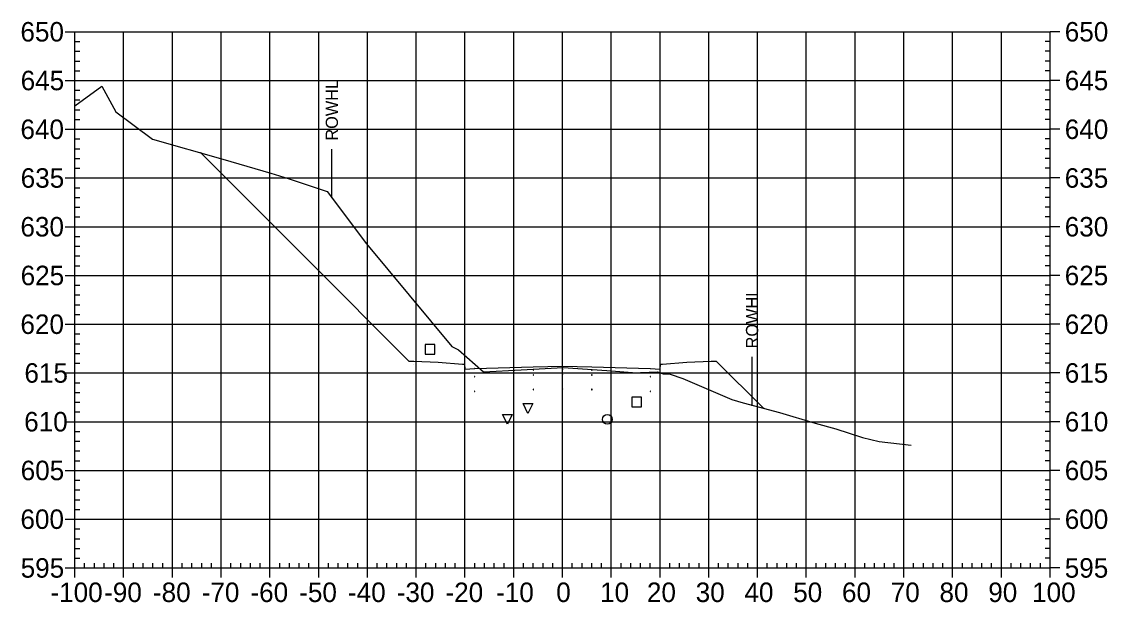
# Model space of a CAD drawing. Extents: x 708103 to 717568, y 374476 to 378707.
# Drawn here: x 711966.1 to 712188.7, y 377727.6 to 377846.7 of the extents above; entities that cross this region are included whole.
import ezdxf

# ---------------------------------------------------------------- set-up
doc = ezdxf.new("R2010")
doc.units = 0
for name, color, linetype in [('1', 7, 'Continuous'), ('10', 7, 'Continuous'), ('13', 7, 'Continuous'), ('14', 7, 'Continuous'), ('22', 7, 'Continuous'), ('4', 7, 'Continuous'), ('57', 7, 'Continuous'), ('Existing', 7, 'Continuous'), ('XS_Right_of_Way', 7, 'Continuous')]:
    doc.layers.add(name, color=color, linetype=linetype)

msp = doc.modelspace()

# ---------------------------------------------------------------- linework, layer by layer
for points in [[(712070.93, 377775.17), (712071.03, 377775.17), (712071.03, 377775.27), (712070.93, 377775.27)], [(712070.93, 377774.17), (712071.03, 377774.17), (712071.03, 377774.27), (712070.93, 377774.27)], [(712076.93, 377775.29), (712077.03, 377775.29), (712077.03, 377775.39), (712076.93, 377775.39)], [(712076.93, 377774.29), (712077.03, 377774.29), (712077.03, 377774.39), (712076.93, 377774.39)], [(712082.93, 377775.17), (712083.03, 377775.17), (712083.03, 377775.27), (712082.93, 377775.27)], [(712082.93, 377774.17), (712083.03, 377774.17), (712083.03, 377774.27), (712082.93, 377774.27)], [(712058.93, 377773.81), (712059.03, 377773.81), (712059.03, 377773.91), (712058.93, 377773.91)], [(712094.93, 377773.81), (712095.03, 377773.81), (712095.03, 377773.91), (712094.93, 377773.91)], [(712058.93, 377770.81), (712059.03, 377770.81), (712059.03, 377770.91), (712058.93, 377770.91)], [(712070.93, 377771.17), (712071.03, 377771.17), (712071.03, 377771.27), (712070.93, 377771.27)], [(712076.93, 377771.29), (712077.03, 377771.29), (712077.03, 377771.39), (712076.93, 377771.39)], [(712082.93, 377771.17), (712083.03, 377771.17), (712083.03, 377771.27), (712082.93, 377771.27)], [(712094.93, 377770.81), (712095.03, 377770.81), (712095.03, 377770.91), (712094.93, 377770.91)]]:
    msp.add_lwpolyline(points, close=True)
at = {"layer": '1'}
for points in [[(712069.89, 377766.33), (712068.89, 377768.33), (712070.89, 377768.33)], [(712065.68, 377764.1), (712064.68, 377766.1), (712066.68, 377766.1)]]:
    msp.add_lwpolyline(points, close=True, dxfattribs=at)
at = {"layer": '10'}
msp.add_lwpolyline([(712048.8, 377778.5), (712050.8, 377778.5), (712050.8, 377780.5), (712048.8, 377780.5)], close=True, dxfattribs=at)
at = {"layer": '13'}
msp.add_circle((712086.17, 377765.1), 1, dxfattribs=at)
at = {"layer": '14'}
for points in [[(712002.79, 377819.78), (712002.79, 377819.83), (712002.79, 377819.78), (712002.74, 377819.78), (712002.79, 377819.78), (712002.79, 377819.73), (712002.79, 377819.78), (712002.84, 377819.78)], [(712058.98, 377775.52), (712058.98, 377775.57), (712058.98, 377775.52), (712058.93, 377775.52), (712058.98, 377775.52), (712058.98, 377775.47), (712058.98, 377775.52), (712059.03, 377775.52)], [(712076.98, 377776), (712076.98, 377776.05), (712076.98, 377776), (712076.93, 377776), (712076.98, 377776), (712076.98, 377775.95), (712076.98, 377776), (712077.03, 377776)], [(712094.98, 377775.52), (712094.98, 377775.57), (712094.98, 377775.52), (712094.93, 377775.52), (712094.98, 377775.52), (712094.98, 377775.47), (712094.98, 377775.52), (712095.03, 377775.52)], [(712118.17, 377767.4), (712118.17, 377767.45), (712118.17, 377767.4), (712118.12, 377767.4), (712118.17, 377767.4), (712118.17, 377767.35), (712118.17, 377767.4), (712118.22, 377767.4)]]:
    msp.add_lwpolyline(points, dxfattribs=at)
at = {"layer": '22'}
msp.add_lwpolyline([(712002.79, 377819.78), (712024.83, 377797.74), (712045.48, 377777.08), (712046.48, 377777.04), (712051.48, 377776.84), (712056.48, 377776.44), (712056.9, 377776.44), (712056.98, 377775.44), (712058.98, 377775.52), (712070.98, 377775.88), (712076.98, 377776), (712082.98, 377775.88), (712094.98, 377775.52), (712096.98, 377775.44), (712097.07, 377776.44), (712097.48, 377776.44), (712102.48, 377776.84), (712107.48, 377777.04), (712108.48, 377777.08), (712118.17, 377767.4)], dxfattribs=at)
at = {"layer": '4'}
msp.add_lwpolyline([(712091.19, 377767.65), (712093.19, 377767.65), (712093.19, 377769.65), (712091.19, 377769.65)], close=True, dxfattribs=at)
at = {"layer": '57'}
for p, q in [((711974.98, 377844.63), (711976.98, 377844.63)), ((711976.98, 377844.63), (712176.98, 377844.63)), ((711976.98, 377734.63), (711976.98, 377844.63)), ((711976.98, 377734.63), (711976.98, 377844.63)), ((711986.98, 377734.63), (711986.98, 377844.63)), ((711996.98, 377734.63), (711996.98, 377844.63)), ((712006.98, 377734.63), (712006.98, 377844.63)), ((712016.98, 377734.63), (712016.98, 377844.63)), ((712026.98, 377734.63), (712026.98, 377844.63)), ((712036.98, 377734.63), (712036.98, 377844.63)), ((712046.98, 377734.63), (712046.98, 377844.63)), ((712056.98, 377734.63), (712056.98, 377844.63)), ((712066.98, 377734.63), (712066.98, 377844.63)), ((712076.98, 377734.63), (712076.98, 377844.63)), ((712086.98, 377734.63), (712086.98, 377844.63)), ((712096.98, 377734.63), (712096.98, 377844.63)), ((712106.98, 377734.63), (712106.98, 377844.63)), ((712116.98, 377734.63), (712116.98, 377844.63)), ((712126.98, 377734.63), (712126.98, 377844.63)), ((712136.98, 377734.63), (712136.98, 377844.63)), ((712146.98, 377734.63), (712146.98, 377844.63)), ((712156.98, 377734.63), (712156.98, 377844.63)), ((712166.98, 377734.63), (712166.98, 377844.63)), ((712176.98, 377734.63), (712176.98, 377844.63)), ((712176.98, 377734.63), (712176.98, 377844.63)), ((712178.98, 377844.63), (712176.98, 377844.63)), ((711976.98, 377842.63), (711977.98, 377842.63)), ((712176.98, 377842.63), (712175.98, 377842.63)), ((711976.98, 377840.63), (711977.98, 377840.63)), ((711976.98, 377838.63), (711977.98, 377838.63)), ((712176.98, 377840.63), (712175.98, 377840.63)), ((712176.98, 377838.63), (712175.98, 377838.63)), ((711976.98, 377836.63), (711977.98, 377836.63)), ((712176.98, 377836.63), (712175.98, 377836.63)), ((711974.98, 377834.63), (711976.98, 377834.63)), ((711976.98, 377834.63), (712176.98, 377834.63)), ((712178.98, 377834.63), (712176.98, 377834.63)), ((711976.98, 377832.63), (711977.98, 377832.63)), ((712176.98, 377832.63), (712175.98, 377832.63)), ((711976.98, 377830.63), (711977.98, 377830.63)), ((712176.98, 377830.63), (712175.98, 377830.63)), ((711976.98, 377828.63), (711977.98, 377828.63)), ((712176.98, 377828.63), (712175.98, 377828.63)), ((711976.98, 377826.63), (711977.98, 377826.63)), ((712176.98, 377826.63), (712175.98, 377826.63)), ((711974.98, 377824.63), (711976.98, 377824.63)), ((711976.98, 377824.63), (712176.98, 377824.63)), ((712178.98, 377824.63), (712176.98, 377824.63)), ((711976.98, 377822.63), (711977.98, 377822.63)), ((712176.98, 377822.63), (712175.98, 377822.63)), ((711976.98, 377820.63), (711977.98, 377820.63)), ((711976.98, 377818.63), (711977.98, 377818.63)), ((712176.98, 377820.63), (712175.98, 377820.63)), ((712176.98, 377818.63), (712175.98, 377818.63)), ((711976.98, 377816.63), (711977.98, 377816.63)), ((712176.98, 377816.63), (712175.98, 377816.63)), ((711974.98, 377814.63), (711976.98, 377814.63)), ((711976.98, 377814.63), (712176.98, 377814.63)), ((712178.98, 377814.63), (712176.98, 377814.63)), ((711976.98, 377812.63), (711977.98, 377812.63)), ((712176.98, 377812.63), (712175.98, 377812.63)), ((711976.98, 377810.63), (711977.98, 377810.63)), ((712176.98, 377810.63), (712175.98, 377810.63)), ((711976.98, 377808.63), (711977.98, 377808.63)), ((712176.98, 377808.63), (712175.98, 377808.63)), ((711976.98, 377806.63), (711977.98, 377806.63)), ((712176.98, 377806.63), (712175.98, 377806.63)), ((711974.98, 377804.63), (711976.98, 377804.63)), ((711976.98, 377804.63), (712176.98, 377804.63)), ((712178.98, 377804.63), (712176.98, 377804.63)), ((711976.98, 377802.63), (711977.98, 377802.63)), ((712176.98, 377802.63), (712175.98, 377802.63)), ((711976.98, 377800.63), (711977.98, 377800.63)), ((711976.98, 377798.63), (711977.98, 377798.63)), ((712176.98, 377800.63), (712175.98, 377800.63)), ((712176.98, 377798.63), (712175.98, 377798.63)), ((711976.98, 377796.63), (711977.98, 377796.63)), ((712176.98, 377796.63), (712175.98, 377796.63)), ((711974.98, 377794.63), (711976.98, 377794.63)), ((711976.98, 377794.63), (712176.98, 377794.63)), ((712178.98, 377794.63), (712176.98, 377794.63)), ((711976.98, 377792.63), (711977.98, 377792.63)), ((712176.98, 377792.63), (712175.98, 377792.63)), ((711976.98, 377790.63), (711977.98, 377790.63)), ((712176.98, 377790.63), (712175.98, 377790.63)), ((711976.98, 377788.63), (711977.98, 377788.63)), ((712176.98, 377788.63), (712175.98, 377788.63)), ((711976.98, 377786.63), (711977.98, 377786.63)), ((712176.98, 377786.63), (712175.98, 377786.63)), ((711974.98, 377784.63), (711976.98, 377784.63)), ((711976.98, 377784.63), (712176.98, 377784.63)), ((712178.98, 377784.63), (712176.98, 377784.63)), ((711976.98, 377782.63), (711977.98, 377782.63)), ((712176.98, 377782.63), (712175.98, 377782.63)), ((711976.98, 377780.63), (711977.98, 377780.63)), ((711976.98, 377778.63), (711977.98, 377778.63)), ((712176.98, 377780.63), (712175.98, 377780.63)), ((712176.98, 377778.63), (712175.98, 377778.63)), ((711976.98, 377776.63), (711977.98, 377776.63)), ((712176.98, 377776.63), (712175.98, 377776.63)), ((711974.98, 377774.63), (711976.98, 377774.63)), ((711976.98, 377774.63), (712176.98, 377774.63)), ((712178.98, 377774.63), (712176.98, 377774.63)), ((711976.98, 377772.63), (711977.98, 377772.63)), ((712176.98, 377772.63), (712175.98, 377772.63)), ((711976.98, 377770.63), (711977.98, 377770.63)), ((712176.98, 377770.63), (712175.98, 377770.63)), ((711976.98, 377768.63), (711977.98, 377768.63)), ((712176.98, 377768.63), (712175.98, 377768.63)), ((711976.98, 377766.63), (711977.98, 377766.63)), ((712176.98, 377766.63), (712175.98, 377766.63)), ((711974.98, 377764.63), (711976.98, 377764.63)), ((711976.98, 377764.63), (712176.98, 377764.63)), ((712178.98, 377764.63), (712176.98, 377764.63)), ((711976.98, 377762.63), (711977.98, 377762.63)), ((712176.98, 377762.63), (712175.98, 377762.63)), ((711976.98, 377760.63), (711977.98, 377760.63)), ((711976.98, 377758.63), (711977.98, 377758.63)), ((712176.98, 377760.63), (712175.98, 377760.63)), ((712176.98, 377758.63), (712175.98, 377758.63)), ((711976.98, 377756.63), (711977.98, 377756.63)), ((712176.98, 377756.63), (712175.98, 377756.63)), ((711974.98, 377754.63), (711976.98, 377754.63)), ((711976.98, 377754.63), (712176.98, 377754.63)), ((712178.98, 377754.63), (712176.98, 377754.63)), ((711976.98, 377752.63), (711977.98, 377752.63)), ((712176.98, 377752.63), (712175.98, 377752.63)), ((711976.98, 377750.63), (711977.98, 377750.63)), ((712176.98, 377750.63), (712175.98, 377750.63)), ((711976.98, 377748.63), (711977.98, 377748.63)), ((712176.98, 377748.63), (712175.98, 377748.63)), ((711976.98, 377746.63), (711977.98, 377746.63)), ((712176.98, 377746.63), (712175.98, 377746.63)), ((711974.98, 377744.63), (711976.98, 377744.63)), ((711976.98, 377744.63), (712176.98, 377744.63)), ((712178.98, 377744.63), (712176.98, 377744.63)), ((711976.98, 377742.63), (711977.98, 377742.63)), ((712176.98, 377742.63), (712175.98, 377742.63)), ((711976.98, 377740.63), (711977.98, 377740.63)), ((711976.98, 377738.63), (711977.98, 377738.63)), ((712176.98, 377740.63), (712175.98, 377740.63)), ((712176.98, 377738.63), (712175.98, 377738.63)), ((711976.98, 377736.63), (711977.98, 377736.63)), ((712176.98, 377736.63), (712175.98, 377736.63)), ((711974.98, 377734.63), (711976.98, 377734.63)), ((711976.98, 377734.63), (712176.98, 377734.63)), ((711976.98, 377734.63), (712176.98, 377734.63)), ((711976.98, 377732.63), (711976.98, 377734.63)), ((711978.98, 377734.63), (711978.98, 377735.63)), ((711980.98, 377734.63), (711980.98, 377735.63)), ((711982.98, 377734.63), (711982.98, 377735.63)), ((711984.98, 377734.63), (711984.98, 377735.63)), ((711986.98, 377732.63), (711986.98, 377734.63)), ((711988.98, 377734.63), (711988.98, 377735.63)), ((711990.98, 377734.63), (711990.98, 377735.63)), ((711992.98, 377734.63), (711992.98, 377735.63)), ((711994.98, 377734.63), (711994.98, 377735.63)), ((711996.98, 377732.63), (711996.98, 377734.63)), ((711998.98, 377734.63), (711998.98, 377735.63)), ((712000.98, 377734.63), (712000.98, 377735.63)), ((712002.98, 377734.63), (712002.98, 377735.63)), ((712004.98, 377734.63), (712004.98, 377735.63)), ((712006.98, 377732.63), (712006.98, 377734.63)), ((712008.98, 377734.63), (712008.98, 377735.63)), ((712010.98, 377734.63), (712010.98, 377735.63)), ((712012.98, 377734.63), (712012.98, 377735.63)), ((712014.98, 377734.63), (712014.98, 377735.63)), ((712016.98, 377732.63), (712016.98, 377734.63)), ((712018.98, 377734.63), (712018.98, 377735.63)), ((712020.98, 377734.63), (712020.98, 377735.63)), ((712022.98, 377734.63), (712022.98, 377735.63)), ((712024.98, 377734.63), (712024.98, 377735.63)), ((712026.98, 377732.63), (712026.98, 377734.63)), ((712028.98, 377734.63), (712028.98, 377735.63)), ((712030.98, 377734.63), (712030.98, 377735.63)), ((712032.98, 377734.63), (712032.98, 377735.63)), ((712034.98, 377734.63), (712034.98, 377735.63)), ((712036.98, 377732.63), (712036.98, 377734.63)), ((712038.98, 377734.63), (712038.98, 377735.63)), ((712040.98, 377734.63), (712040.98, 377735.63)), ((712042.98, 377734.63), (712042.98, 377735.63)), ((712044.98, 377734.63), (712044.98, 377735.63)), ((712046.98, 377732.63), (712046.98, 377734.63)), ((712048.98, 377734.63), (712048.98, 377735.63)), ((712050.98, 377734.63), (712050.98, 377735.63)), ((712052.98, 377734.63), (712052.98, 377735.63)), ((712054.98, 377734.63), (712054.98, 377735.63)), ((712056.98, 377732.63), (712056.98, 377734.63)), ((712058.98, 377734.63), (712058.98, 377735.63)), ((712060.98, 377734.63), (712060.98, 377735.63)), ((712062.98, 377734.63), (712062.98, 377735.63)), ((712064.98, 377734.63), (712064.98, 377735.63)), ((712066.98, 377732.63), (712066.98, 377734.63)), ((712068.98, 377734.63), (712068.98, 377735.63)), ((712070.98, 377734.63), (712070.98, 377735.63)), ((712072.98, 377734.63), (712072.98, 377735.63)), ((712074.98, 377734.63), (712074.98, 377735.63)), ((712076.98, 377732.63), (712076.98, 377734.63)), ((712078.98, 377734.63), (712078.98, 377735.63)), ((712080.98, 377734.63), (712080.98, 377735.63)), ((712082.98, 377734.63), (712082.98, 377735.63)), ((712084.98, 377734.63), (712084.98, 377735.63)), ((712086.98, 377732.63), (712086.98, 377734.63)), ((712088.98, 377734.63), (712088.98, 377735.63)), ((712090.98, 377734.63), (712090.98, 377735.63)), ((712092.98, 377734.63), (712092.98, 377735.63)), ((712094.98, 377734.63), (712094.98, 377735.63)), ((712096.98, 377732.63), (712096.98, 377734.63)), ((712098.98, 377734.63), (712098.98, 377735.63)), ((712100.98, 377734.63), (712100.98, 377735.63)), ((712102.98, 377734.63), (712102.98, 377735.63)), ((712104.98, 377734.63), (712104.98, 377735.63)), ((712106.98, 377732.63), (712106.98, 377734.63)), ((712108.98, 377734.63), (712108.98, 377735.63)), ((712110.98, 377734.63), (712110.98, 377735.63)), ((712112.98, 377734.63), (712112.98, 377735.63)), ((712114.98, 377734.63), (712114.98, 377735.63)), ((712116.98, 377732.63), (712116.98, 377734.63)), ((712118.98, 377734.63), (712118.98, 377735.63)), ((712120.98, 377734.63), (712120.98, 377735.63)), ((712122.98, 377734.63), (712122.98, 377735.63)), ((712124.98, 377734.63), (712124.98, 377735.63)), ((712126.98, 377732.63), (712126.98, 377734.63)), ((712128.98, 377734.63), (712128.98, 377735.63)), ((712130.98, 377734.63), (712130.98, 377735.63)), ((712132.98, 377734.63), (712132.98, 377735.63)), ((712134.98, 377734.63), (712134.98, 377735.63)), ((712136.98, 377732.63), (712136.98, 377734.63)), ((712138.98, 377734.63), (712138.98, 377735.63)), ((712140.98, 377734.63), (712140.98, 377735.63)), ((712142.98, 377734.63), (712142.98, 377735.63)), ((712144.98, 377734.63), (712144.98, 377735.63)), ((712146.98, 377732.63), (712146.98, 377734.63)), ((712148.98, 377734.63), (712148.98, 377735.63)), ((712150.98, 377734.63), (712150.98, 377735.63)), ((712152.98, 377734.63), (712152.98, 377735.63)), ((712154.98, 377734.63), (712154.98, 377735.63)), ((712156.98, 377732.63), (712156.98, 377734.63)), ((712158.98, 377734.63), (712158.98, 377735.63)), ((712160.98, 377734.63), (712160.98, 377735.63)), ((712162.98, 377734.63), (712162.98, 377735.63)), ((712164.98, 377734.63), (712164.98, 377735.63)), ((712166.98, 377732.63), (712166.98, 377734.63)), ((712168.98, 377734.63), (712168.98, 377735.63)), ((712170.98, 377734.63), (712170.98, 377735.63)), ((712172.98, 377734.63), (712172.98, 377735.63)), ((712174.98, 377734.63), (712174.98, 377735.63)), ((712176.98, 377732.63), (712176.98, 377734.63)), ((712178.98, 377734.63), (712176.98, 377734.63))]:
    msp.add_line(p, q, dxfattribs=at)
at = {"layer": 'Existing'}
msp.add_lwpolyline([(711976.98, 377829.4), (711982.47, 377833.5), (711985.4, 377828.18), (711992.88, 377822.57), (712007.3, 377818.51), (712017.15, 377815.62), (712020.72, 377814.5), (712028.71, 377811.86), (712036.78, 377801.14), (712054.31, 377780.09), (712055.63, 377779.34), (712060.8, 377774.83), (712068.49, 377775.25), (712077.09, 377775.75), (712086.1, 377775.11), (712092.2, 377774.65), (712092.99, 377774.7), (712096.45, 377774.84), (712097.6, 377774.42), (712099.04, 377774.36), (712101.66, 377773.47), (712111.72, 377769.21), (712114.04, 377768.51), (712121.47, 377766.51), (712128.8, 377764.34), (712133.04, 377763.18), (712138.48, 377761.39), (712141.93, 377760.58), (712148.49, 377759.79)], dxfattribs=at)
at = {"layer": 'XS_Right_of_Way'}
for p, q in [((712029.6, 377820.54), (712029.6, 377810.54)), ((712115.78, 377777.91), (712115.78, 377767.91))]:
    msp.add_line(p, q, dxfattribs=at)

# ---------------------------------------------------------------- texts
at = {"layer": '14'}
for p in [(712046.45, 377776.99), (712046.45, 377776.33), (712107.45, 377776.99), (712107.45, 377776.33), (712051.45, 377776.13), (712102.45, 377776.13)]:
    msp.add_text('+', height=0.1, dxfattribs=at).set_placement(p)
at = {"layer": '57'}
for s, p in [('650', (711965.81, 377842.63)), ('650', (712179.98, 377842.63)), ('645', (711965.86, 377832.63)), ('645', (712179.98, 377832.63)), ('640', (711965.81, 377822.63)), ('640', (712179.98, 377822.63)), ('635', (711965.86, 377812.63)), ('635', (712179.98, 377812.63)), ('630', (711965.81, 377802.63)), ('630', (712179.98, 377802.63)), ('625', (711965.86, 377792.63)), ('625', (712179.98, 377792.63)), ('620', (711965.81, 377782.63)), ('620', (712179.98, 377782.63)), ('615', (711966.63, 377772.63)), ('615', (712179.98, 377772.63)), ('610', (711966.58, 377762.63)), ('610', (712179.98, 377762.63)), ('605', (711965.86, 377752.63)), ('605', (712179.98, 377752.63)), ('600', (711965.81, 377742.63)), ('600', (712179.98, 377742.63)), ('595', (711965.86, 377732.63)), ('595', (712179.98, 377732.63)), ('-100', (711971.97, 377727.63)), ('-90', (711982.98, 377727.63)), ('-80', (711992.98, 377727.63)), ('-70', (712002.98, 377727.63)), ('-60', (712012.98, 377727.63)), ('-50', (712022.98, 377727.63)), ('-40', (712032.98, 377727.63)), ('-30', (712042.98, 377727.63)), ('-20', (712052.98, 377727.63)), ('-10', (712063.37, 377727.63)), ('0', (712075.69, 377727.63)), ('10', (712084.68, 377727.63)), ('20', (712094.29, 377727.63)), ('30', (712104.29, 377727.63)), ('40', (712114.29, 377727.63)), ('50', (712124.29, 377727.63)), ('60', (712134.29, 377727.63)), ('70', (712144.29, 377727.63)), ('80', (712154.29, 377727.63)), ('90', (712164.29, 377727.63)), ('100', (712173.28, 377727.63))]:
    msp.add_text(s, height=4, dxfattribs=at).set_placement(p)
at = {"layer": 'XS_Right_of_Way'}
for p in [(712030.92, 377822.3), (712117.1, 377779.67)]:
    msp.add_text('ROWHL', height=2.5, rotation=90, dxfattribs=at).set_placement(p)

doc.saveas('drawing.dxf')
